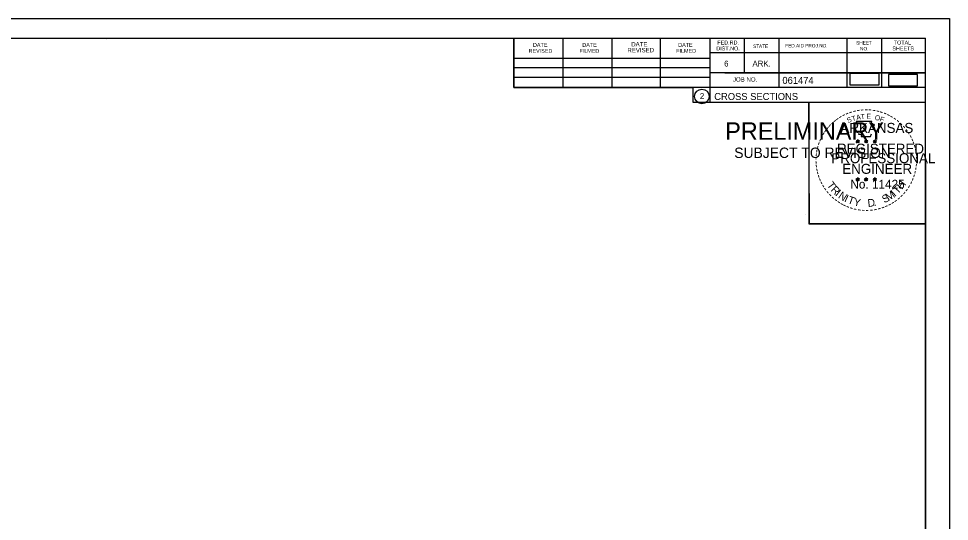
# Model space of a CAD drawing. Extents: x 1359801 to 1362404, y 372415 to 374228.
# Drawn here: x 1359948.3 to 1360134.3, y 373914.1 to 374014.6 of the extents above; entities that cross this region are included whole.
import ezdxf

# ---------------------------------------------------------------- set-up
doc = ezdxf.new("R2010")
doc.units = 0
for name, color, linetype in [('S_PRIMARY_CTL_ANNOT', 7, 'Continuous'), ('S_SHOULDER', 7, 'Continuous'), ('S_TELEPHONE_UTILITIES', 7, 'Continuous'), ('S_UNDERGROUND_CABLE', 7, 'Continuous'), ('S_UTL_PT_SYM', 7, 'Continuous')]:
    doc.layers.add(name, color=color, linetype=linetype)

msp = doc.modelspace()

# ---------------------------------------------------------------- linework, layer by layer
at = {"layer": 'S_SHOULDER'}
for p, q in [((1359800.95, 374014.63), (1360134.28, 374014.63)), ((1360105.56, 373975.48), (1360105.56, 373975.48))]:
    msp.add_line(p, q, dxfattribs=at)
for points in [[(1359800.94, 374014.63), (1360134.28, 374014.63), (1360134.28, 373801.29), (1359800.94, 373801.29)], [(1360047.27, 374010.73), (1360047.27, 374000.85), (1360083, 374000.85), (1360083, 373997.93), (1360106.2, 373997.93), (1360106.2, 373973.6), (1360129.53, 373973.6), (1360129.53, 373805.27), (1359813.35, 373805.27), (1359813.35, 374010.73)], [(1360106.2, 373997.93), (1360129.41, 373997.93), (1360129.53, 373973.6), (1360106.32, 373973.6)]]:
    msp.add_lwpolyline(points, close=True, dxfattribs=at)
at = {"layer": 'S_TELEPHONE_UTILITIES'}
for p, q in [((1360115.62, 373990.19), (1360115.96, 373990.08)), ((1360115.62, 373990.19), (1360115.87, 373990.14)), ((1360115.62, 373990.19), (1360115.85, 373990.07)), ((1360115.75, 373989.78), (1360115.96, 373990.08)), ((1360115.75, 373989.78), (1360115.87, 373990.02)), ((1360115.75, 373989.78), (1360115.96, 373990)), ((1360115.96, 373990.44), (1360115.92, 373990.19)), ((1360115.96, 373990.08), (1360115.96, 373990.44)), ((1360115.96, 373990.44), (1360116.01, 373990.19)), ((1360116.31, 373990.19), (1360115.96, 373990.08)), ((1360116.18, 373989.78), (1360115.96, 373990.08)), ((1360116.18, 373989.78), (1360115.96, 373989.99)), ((1360116.31, 373990.19), (1360116.03, 373990.14)), ((1360116.18, 373989.78), (1360116.04, 373990.07)), ((1360116.31, 373990.19), (1360116.11, 373990.09)), ((1360117.29, 373990.19), (1360117.63, 373990.08)), ((1360117.29, 373990.19), (1360117.54, 373990.14)), ((1360117.29, 373990.19), (1360117.52, 373990.07)), ((1360117.42, 373989.78), (1360117.63, 373990.08)), ((1360117.42, 373989.78), (1360117.54, 373990.02)), ((1360117.42, 373989.78), (1360117.63, 373990)), ((1360117.63, 373990.44), (1360117.59, 373990.19)), ((1360117.63, 373990.08), (1360117.63, 373990.44)), ((1360117.63, 373990.44), (1360117.68, 373990.19)), ((1360117.98, 373990.19), (1360117.63, 373990.08)), ((1360117.85, 373989.78), (1360117.63, 373990.08)), ((1360117.85, 373989.78), (1360117.63, 373989.99)), ((1360117.98, 373990.19), (1360117.7, 373990.14)), ((1360117.85, 373989.78), (1360117.71, 373990.07)), ((1360117.98, 373990.19), (1360117.78, 373990.09)), ((1360119.05, 373990.18), (1360119.4, 373990.07)), ((1360119.05, 373990.18), (1360119.3, 373990.13)), ((1360119.05, 373990.18), (1360119.29, 373990.05)), ((1360119.18, 373989.77), (1360119.4, 373990.07)), ((1360119.18, 373989.77), (1360119.31, 373990.01)), ((1360119.18, 373989.77), (1360119.4, 373989.99)), ((1360119.4, 373990.43), (1360119.36, 373990.18)), ((1360119.4, 373990.07), (1360119.4, 373990.43)), ((1360119.4, 373990.43), (1360119.45, 373990.18)), ((1360119.75, 373990.18), (1360119.4, 373990.07)), ((1360119.61, 373989.77), (1360119.4, 373990.07)), ((1360119.61, 373989.77), (1360119.4, 373989.98)), ((1360119.75, 373990.18), (1360119.46, 373990.13)), ((1360119.61, 373989.77), (1360119.47, 373990.06)), ((1360119.75, 373990.18), (1360119.54, 373990.07)), ((1360115.61, 373982.62), (1360115.96, 373982.5)), ((1360115.61, 373982.62), (1360115.86, 373982.57)), ((1360115.61, 373982.62), (1360115.85, 373982.49)), ((1360115.74, 373982.21), (1360115.96, 373982.5)), ((1360115.74, 373982.21), (1360115.87, 373982.45)), ((1360115.74, 373982.21), (1360115.96, 373982.42)), ((1360115.96, 373982.87), (1360115.92, 373982.62)), ((1360115.96, 373982.5), (1360115.96, 373982.87)), ((1360115.96, 373982.87), (1360116.01, 373982.62)), ((1360116.31, 373982.62), (1360115.96, 373982.5)), ((1360116.17, 373982.21), (1360115.96, 373982.5)), ((1360116.17, 373982.21), (1360115.96, 373982.42)), ((1360116.31, 373982.62), (1360116.02, 373982.57)), ((1360116.17, 373982.21), (1360116.04, 373982.5)), ((1360116.31, 373982.62), (1360116.1, 373982.51)), ((1360117.28, 373982.62), (1360117.63, 373982.5)), ((1360117.28, 373982.62), (1360117.53, 373982.57)), ((1360117.28, 373982.62), (1360117.52, 373982.49)), ((1360117.41, 373982.21), (1360117.63, 373982.5)), ((1360117.41, 373982.21), (1360117.54, 373982.45)), ((1360117.41, 373982.21), (1360117.63, 373982.42)), ((1360117.63, 373982.87), (1360117.59, 373982.62)), ((1360117.63, 373982.5), (1360117.63, 373982.87)), ((1360117.63, 373982.87), (1360117.68, 373982.62)), ((1360117.98, 373982.62), (1360117.63, 373982.5)), ((1360117.84, 373982.21), (1360117.63, 373982.5)), ((1360117.84, 373982.21), (1360117.63, 373982.42)), ((1360117.98, 373982.62), (1360117.69, 373982.57)), ((1360117.84, 373982.21), (1360117.71, 373982.5)), ((1360117.98, 373982.62), (1360117.77, 373982.51)), ((1360119.05, 373982.61), (1360119.4, 373982.49)), ((1360119.05, 373982.61), (1360119.3, 373982.56)), ((1360119.05, 373982.61), (1360119.28, 373982.48)), ((1360119.18, 373982.2), (1360119.4, 373982.49)), ((1360119.18, 373982.2), (1360119.31, 373982.44)), ((1360119.18, 373982.2), (1360119.39, 373982.41)), ((1360119.4, 373982.86), (1360119.36, 373982.61)), ((1360119.61, 373982.2), (1360119.39, 373982.41)), ((1360119.4, 373982.49), (1360119.4, 373982.86)), ((1360119.4, 373982.86), (1360119.45, 373982.61)), ((1360119.74, 373982.61), (1360119.4, 373982.49)), ((1360119.61, 373982.2), (1360119.4, 373982.49)), ((1360119.74, 373982.61), (1360119.46, 373982.56)), ((1360119.61, 373982.2), (1360119.47, 373982.49)), ((1360119.74, 373982.61), (1360119.54, 373982.5))]:
    msp.add_line(p, q, dxfattribs=at)
for points in [[(1360115.66, 373994.07), (1360115.93, 373993.24)], [(1360119.17, 373993.14), (1360119.31, 373993.43), (1360118.62, 373993.4), (1360118.77, 373994.07), (1360115.66, 373994.07)], [(1360116.15, 373991.64), (1360116.15, 373991.56), (1360116.71, 373991.54), (1360116.66, 373991.06), (1360118.53, 373991.06), (1360118.73, 373991.6)], [(1360115.96, 373990.44), (1360116.18, 373989.78), (1360115.62, 373990.19), (1360116.31, 373990.19), (1360115.75, 373989.78), (1360115.96, 373990.44)], [(1360117.63, 373990.44), (1360117.85, 373989.78), (1360117.29, 373990.19), (1360117.98, 373990.19), (1360117.42, 373989.78), (1360117.63, 373990.44)], [(1360119.4, 373990.43), (1360119.61, 373989.77), (1360119.05, 373990.18), (1360119.75, 373990.18), (1360119.18, 373989.77), (1360119.4, 373990.43)], [(1360115.96, 373982.87), (1360116.17, 373982.21), (1360115.61, 373982.62), (1360116.31, 373982.62), (1360115.74, 373982.21), (1360115.96, 373982.87)], [(1360117.63, 373982.87), (1360117.84, 373982.21), (1360117.28, 373982.62), (1360117.98, 373982.62), (1360117.41, 373982.21), (1360117.63, 373982.87)], [(1360119.4, 373982.86), (1360119.61, 373982.2), (1360119.05, 373982.61), (1360119.74, 373982.61), (1360119.18, 373982.2), (1360119.4, 373982.86)]]:
    msp.add_lwpolyline(points, dxfattribs=at)
for centre, radius in [((1360115.96, 373990.08), 0.172), ((1360115.96, 373990.08), 0.145), ((1360115.96, 373990.08), 0.116), ((1360115.96, 373990.08), 0.0991), ((1360115.96, 373990.08), 0.0747), ((1360115.96, 373990.08), 0.0495), ((1360115.96, 373990.08), 0.0296), ((1360117.63, 373990.08), 0.172), ((1360117.63, 373990.08), 0.145), ((1360117.63, 373990.08), 0.116), ((1360117.63, 373990.08), 0.0991), ((1360117.63, 373990.08), 0.0747), ((1360117.63, 373990.08), 0.0495), ((1360117.63, 373990.08), 0.0296), ((1360119.4, 373990.07), 0.172), ((1360119.4, 373990.07), 0.145), ((1360119.4, 373990.07), 0.116), ((1360119.4, 373990.07), 0.0991), ((1360119.4, 373990.07), 0.0747), ((1360119.4, 373990.07), 0.0495), ((1360119.4, 373990.07), 0.0296), ((1360115.96, 373982.5), 0.172), ((1360115.96, 373982.5), 0.145), ((1360115.96, 373982.5), 0.116), ((1360115.96, 373982.5), 0.0991), ((1360115.96, 373982.5), 0.0747), ((1360115.96, 373982.5), 0.0495), ((1360115.96, 373982.5), 0.0296), ((1360117.63, 373982.5), 0.172), ((1360117.63, 373982.5), 0.145), ((1360117.63, 373982.5), 0.116), ((1360117.63, 373982.5), 0.0991), ((1360117.63, 373982.5), 0.0747), ((1360117.63, 373982.5), 0.0495), ((1360117.63, 373982.5), 0.0296), ((1360119.4, 373982.49), 0.172), ((1360119.4, 373982.49), 0.145), ((1360119.4, 373982.49), 0.116), ((1360119.4, 373982.49), 0.0991), ((1360119.4, 373982.49), 0.0747), ((1360119.4, 373982.49), 0.0495), ((1360119.4, 373982.49), 0.0296)]:
    msp.add_circle(centre, radius, dxfattribs=at)
at = {"layer": 'S_UNDERGROUND_CABLE'}
for points in [[(1360114.41, 374001.36), (1360120.25, 374001.36), (1360120.25, 374003.67), (1360114.41, 374003.67)], [(1360122.11, 374001.16), (1360127.94, 374001.16), (1360127.94, 374003.47), (1360122.11, 374003.47)]]:
    msp.add_lwpolyline(points, close=True, dxfattribs=at)
at = {"layer": 'S_UTL_PT_SYM'}
for p, q in [((1359813.35, 374010.73), (1360129.53, 374010.73)), ((1359965.87, 374010.47), (1359965.87, 374010.47)), ((1359965.87, 374010.47), (1359965.87, 374010.47)), ((1360047.27, 374000.85), (1360047.27, 374010.73)), ((1360057.13, 374000.85), (1360057.13, 374010.53)), ((1360066.89, 374000.85), (1360066.89, 374010.53)), ((1360076.57, 374000.85), (1360076.57, 374010.53)), ((1360086.43, 374010.73), (1360086.43, 373997.93)), ((1360093.27, 374010.73), (1360093.27, 374003.79)), ((1360100.21, 374010.73), (1360100.21, 374000.85)), ((1360113.79, 374010.73), (1360113.79, 374000.85)), ((1360120.73, 374010.73), (1360120.73, 374000.85)), ((1360129.53, 373805.27), (1360129.53, 374010.73)), ((1360047.27, 374006.71), (1360086.43, 374006.71)), ((1360129.53, 374007.79), (1360086.43, 374007.79)), ((1360129.53, 374007.81), (1360129.53, 374007.81)), ((1360047.27, 374004.85), (1360086.43, 374004.85)), ((1360047.27, 374000.85), (1360047.27, 374002.91)), ((1360047.27, 374002.91), (1360086.43, 374002.91)), ((1360129.53, 374003.79), (1360086.43, 374003.79)), ((1360089.39, 374003.79), (1360129.53, 374003.79)), ((1360129.53, 374000.85), (1360047.27, 374000.85)), ((1360086.43, 373997.93), (1360129.53, 373997.93))]:
    msp.add_line(p, q, dxfattribs=at)
msp.add_circle((1360084.82, 373999.07), 1.47, dxfattribs=at)

# ---------------------------------------------------------------- texts
at = {"layer": 'S_PRIMARY_CTL_ANNOT'}
for s, height, p in [('PRELIMINARY', 3.5, (1360089.48, 373990.4)), ('DWB', 0.01, (1360090.23, 373992.25)), ('SUBJECT TO REVISION', 2.0751, (1360091.29, 373986.77))]:
    msp.add_text(s, height=height, rotation=360, dxfattribs=at).set_placement(p)
at = {"layer": 'S_TELEPHONE_UTILITIES'}
for s, height, rotation, p in [('-', 1.6, 28.7918, (1360113.14, 373994.61)), ('-', 1.6, 24.3072, (1360113.77, 373994.92)), ('-', 1.6, 19.1761, (1360114.4, 373995.19)), ('-', 1.6, 13.6301, (1360115.15, 373995.43)), ('A', 1, 11.2132, (1360115.75, 373994.33)), ('-', 1.6, 10.2193, (1360115.83, 373995.6)), ('T', 1, 6.0228, (1360116.6, 373994.49)), ('-', 1.6, 5.8968, (1360116.56, 373995.71)), ('-', 1.6, 0.1862, (1360117.33, 373995.78)), ('E', 1, 0.8323, (1360117.7, 373994.6)), ('-', 1.6, 357.743, (1360118.06, 373995.77)), ('-', 1.6, 352.1617, (1360118.8, 373995.71)), ('-', 1.6, 347.2049, (1360119.52, 373995.6)), ('-', 1.6, 342.3362, (1360120.15, 373995.44)), ('-', 1.6, 337.8551, (1360120.89, 373995.22)), ('-', 1.6, 334.1211, (1360121.52, 373994.95)), ('-', 1.6, 48.423, (1360110.6, 373992.57)), ('-', 1.6, 42.9622, (1360111.05, 373993.05)), ('-', 1.6, 38.9507, (1360111.49, 373993.46)), ('-', 1.6, 36.2317, (1360111.96, 373993.84)), ('-', 1.6, 34.0636, (1360112.54, 373994.24)), ('ARKANSAS', 2, 360, (1360112.51, 373991.78)), ('S', 1, 21.594, (1360114.01, 373993.74)), ('T', 1, 16.4036, (1360114.92, 373994.08)), ('O', 1, 350.4515, (1360119.31, 373994.39)), ('F', 1, 340.0707, (1360120.26, 373994.16)), ('-', 1.6, 329.6409, (1360122.1, 373994.66)), ('-', 1.6, 325.8627, (1360122.74, 373994.3)), ('-', 1.6, 320.5297, (1360123.35, 373993.88)), ('-', 1.6, 315.5786, (1360123.95, 373993.39)), ('-', 1.6, 58.0706, (1360109.46, 373990.99)), ('-', 1.6, 54.2325, (1360109.79, 373991.52)), ('-', 1.6, 50.6142, (1360110.2, 373992.08)), ('-', 1.6, 309.8797, (1360124.52, 373992.84)), ('-', 1.6, 306.6522, (1360125.04, 373992.24)), ('-', 1.4, 303.6753, (1360125.53, 373991.67)), ('-', 1.6, 72.3945, (1360108.67, 373989.13)), ('-', 1.6, 67.7743, (1360108.89, 373989.76)), ('-', 1.6, 62.8713, (1360109.15, 373990.38)), ('DWB', 0.01, 360, (1360115.95, 373990.07)), ('DWB', 0.01, 360, (1360117.62, 373990.07)), ('DWB', 0.01, 360, (1360119.39, 373990.06)), ('-', 1.6, 299.6684, (1360125.85, 373991.06)), ('-', 1.6, 294.6628, (1360126.17, 373990.45)), ('-', 1.6, 290.5728, (1360126.43, 373989.87)), ('-', 1.6, 81.2013, (1360108.34, 373987.71)), ('-', 1.6, 75.461, (1360108.48, 373988.42)), ('REGISTERED', 2, 360, (1360111.83, 373987.63)), ('-', 1.6, 285.1233, (1360126.66, 373989.29)), ('-', 1.6, 280.5493, (1360126.86, 373988.55)), ('-', 1.6, 94.1959, (1360108.28, 373985.59)), ('-', 1.6, 89.0622, (1360108.24, 373986.32)), ('-', 1.6, 85.1863, (1360108.27, 373987.02)), ('PROFESSIONAL', 2, 360, (1360110.68, 373985.73)), ('-', 1.6, 276.5962, (1360127.03, 373987.78)), ('-', 1.6, 274.3301, (1360127.09, 373987.06)), ('-', 1.6, 269.9407, (1360127.12, 373986.43)), ('-', 1.6, 98.9479, (1360108.35, 373984.92)), ('-', 1.6, 101.7149, (1360108.48, 373984.19)), ('ENGINEER', 2, 360, (1360112.87, 373983.6)), ('-', 1.6, 255.7626, (1360126.92, 373984.43)), ('-', 1.6, 260.9953, (1360127.03, 373985.11)), ('-', 1.6, 263.5172, (1360127.1, 373985.76)), ('-', 1.6, 105.4578, (1360108.65, 373983.6)), ('-', 1.6, 109.0874, (1360108.86, 373982.96)), ('-', 1.6, 114.0643, (1360109.12, 373982.37)), ('No. 11425', 1.757, 360, (1360114.5, 373980.65)), ('DWB', 0.01, 360, (1360115.95, 373982.5)), ('DWB', 0.01, 360, (1360117.62, 373982.5)), ('DWB', 0.01, 360, (1360119.38, 373982.49)), ('H', 1.54, 54.6088, (1360124.84, 373980.38)), ('-', 1.6, 247.8887, (1360126.52, 373983.04)), ('-', 1.6, 252.8681, (1360126.74, 373983.71)), ('-', 1.6, 115.7289, (1360109.42, 373981.75)), ('-', 1.6, 120.4471, (1360109.78, 373981.16)), ('-', 1.6, 125.8934, (1360110.18, 373980.6)), ('T', 1.54, 306.0406, (1360109.72, 373981.34)), ('R', 1.54, 314.005, (1360110.48, 373980.3)), ('T', 1.54, 46.6444, (1360123.95, 373979.44)), ('-', 1.6, 233.8452, (1360125.46, 373981)), ('-', 1.6, 239.0712, (1360125.86, 373981.66)), ('-', 1.6, 244.6197, (1360126.25, 373982.41)), ('-', 1.6, 130.7181, (1360110.64, 373980.05)), ('-', 1.6, 134.2238, (1360111.16, 373979.51)), ('-', 1.6, 138.9338, (1360111.68, 373979.04)), ('I', 1.54, 321.9694, (1360111.38, 373979.36)), ('N', 1.54, 326.5002, (1360111.95, 373978.89)), ('I', 1.54, 335.3603, (1360113.16, 373978.11)), ('T', 1.54, 339.8912, (1360113.82, 373977.78)), ('Y', 1.54, 347.8556, (1360115.04, 373977.33)), ('D', 1.54, 6.3969, (1360118.02, 373976.97)), ('S', 1.54, 26.9312, (1360121.27, 373977.7)), ('M', 1.54, 32.6563, (1360122.1, 373978.11)), ('I', 1.54, 42.1136, (1360123.39, 373978.96)), ('-', 1.6, 221.0851, (1360124.03, 373979.36)), ('-', 1.6, 225.7653, (1360124.55, 373979.87)), ('-', 1.6, 231.2538, (1360125.03, 373980.44)), ('-', 1.6, 144.6463, (1360112.24, 373978.64)), ('-', 1.6, 148.0898, (1360112.8, 373978.27)), ('-', 1.6, 151.5704, (1360113.38, 373977.94)), ('-', 1.6, 154.6002, (1360113.9, 373977.69)), ('-', 1.6, 158.5612, (1360114.53, 373977.44)), ('-', 1.6, 162.7983, (1360115.21, 373977.23)), ('.', 1.54, 13.7642, (1360119.21, 373977.1)), ('-', 1.6, 195.4743, (1360120.47, 373977.33)), ('-', 1.6, 200.7184, (1360121.14, 373977.57)), ('-', 1.6, 204.2516, (1360121.76, 373977.84)), ('-', 1.6, 207.3568, (1360122.39, 373978.16)), ('-', 1.6, 212.2491, (1360122.94, 373978.51)), ('-', 1.6, 215.7363, (1360123.48, 373978.89)), ('-', 1.6, 167.5555, (1360115.93, 373977.06)), ('-', 1.6, 173.1155, (1360116.7, 373976.95)), ('-', 1.6, 176.5183, (1360117.45, 373976.9)), ('-', 1.6, 181.5918, (1360118.19, 373976.92)), ('-', 1.6, 185.8167, (1360119, 373976.99)), ('-', 1.6, 191.2858, (1360119.74, 373977.13))]:
    msp.add_text(s, height=height, rotation=rotation, dxfattribs=at).set_placement(p)
at = {"layer": 'S_UTL_PT_SYM'}
for s, height, p in [('FED.RD.', 0.782, (1360087.91, 374009.45)), ('TOTAL', 0.782, (1360123.17, 374009.45)), ('REVISED', 0.782, (1360050.19, 374007.79)), ('DATE', 0.782, (1360051.07, 374008.97)), ('FILMED', 0.782, (1360060.35, 374007.79)), ('DATE', 0.782, (1360060.93, 374008.97)), ('REVISED', 0.879, (1360069.93, 374007.89)), ('DATE', 0.879, (1360070.71, 374009.07)), ('FILMED', 0.782, (1360079.69, 374007.79)), ('DATE', 0.782, (1360080.09, 374008.97)), ('DIST.NO.', 0.782, (1360087.71, 374008.27)), ('STATE', 0.684, (1360095.03, 374008.77)), ('FED.AID PROJ.NO.', 0.684, (1360101.49, 374008.87)), ('SHEET', 0.684, (1360115.65, 374009.45)), ('NO.', 0.684, (1360116.43, 374008.27)), ('SHEETS', 0.782, (1360122.89, 374008.27)), ('6', 1.17, (1360089.27, 374005.05)), ('ARK.', 1.172, (1360094.93, 374005.05)), ('JOB NO.', 0.879, (1360091.03, 374002.03)), ('061474', 1.4, (1360100.91, 374001.59)), ('2', 1.17, (1360084.43, 373998.58)), ('CROSS SECTIONS', 1.4, (1360087.29, 373998.36))]:
    msp.add_text(s, height=height, rotation=360, dxfattribs=at).set_placement(p)

doc.saveas('drawing.dxf')
